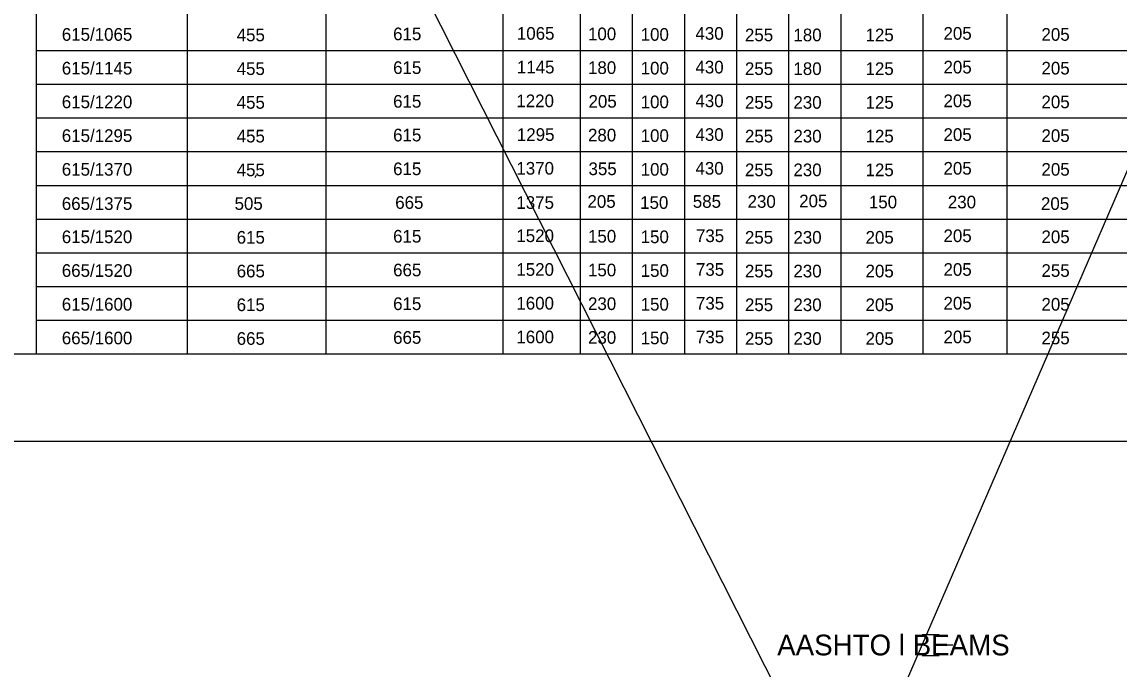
# Model space of a CAD drawing. Extents: x 635698 to 639877, y 296617 to 300175.
# Drawn here: x 636697.5 to 636957.9, y 299160.7 to 299314.2 of the extents above; entities that cross this region are included whole.
import ezdxf

# ---------------------------------------------------------------- set-up
doc = ezdxf.new("R2010")
doc.units = 0
for name, color, linetype in [('1', 7, 'Continuous'), ('2', 7, 'Continuous'), ('3', 7, 'Continuous')]:
    doc.layers.add(name, color=color, linetype=linetype)

msp = doc.modelspace()

# ---------------------------------------------------------------- linework, layer by layer
at = {"layer": '1'}
for p, q in [((636360.88, 300174.81), (637328.96, 298262.27)), ((637313.22, 300096.11), (636518.29, 298258.33))]:
    msp.add_line(p, q, dxfattribs=at)
at = {"layer": '2'}
for p, q in [((636700.83, 299420.89), (636700.83, 299235.39)), ((636736.7, 299420.89), (636736.7, 299235.39)), ((636769.58, 299420.89), (636769.58, 299235.39)), ((636811.58, 299420.89), (636811.58, 299235.39)), ((636829.95, 299420.89), (636829.95, 299235.39)), ((636891.83, 299420.89), (636891.83, 299235.39)), ((636931.2, 299420.89), (636931.2, 299235.39)), ((636842.33, 299411.39), (636842.33, 299235.39)), ((636854.7, 299411.39), (636854.7, 299235.39)), ((636867.08, 299411.39), (636867.08, 299235.39)), ((636879.45, 299411.39), (636879.45, 299235.39)), ((636911.33, 299411.39), (636911.33, 299235.39)), ((637142.33, 299307.39), (636700.83, 299307.39)), ((637142.33, 299299.39), (636700.83, 299299.39)), ((637142.33, 299291.39), (636700.83, 299291.39)), ((637142.33, 299283.39), (636700.83, 299283.39)), ((636752.82, 299277.32), (636753, 299277.63)), ((636753, 299277.63), (636753.15, 299277.96)), ((637142.33, 299275.39), (636700.83, 299275.39)), ((637142.33, 299267.39), (636700.83, 299267.39)), ((637142.33, 299259.39), (636700.83, 299259.39)), ((637142.33, 299251.39), (636700.83, 299251.39)), ((637142.33, 299243.39), (636700.83, 299243.39)), ((637142.33, 299235.39), (636554.2, 299235.39)), ((637142.33, 299235.39), (636700.83, 299235.39)), ((637165.33, 299214.69), (636554.2, 299214.69)), ((636911.15, 299168.92), (636915.15, 299168.92)), ((636915.99, 299166.5), (636918.41, 299166.5)), ((636911.15, 299163.97), (636915.15, 299163.97))]:
    msp.add_line(p, q, dxfattribs=at)

# ---------------------------------------------------------------- texts
for s, p in [('615/1065', (636706.95, 299309.76)), ('455', (636748.45, 299309.64)), ('615', (636785.58, 299309.89)), ('1065', (636814.95, 299310.01)), ('100', (636831.83, 299309.89)), ('100', (636844.33, 299309.76)), ('430', (636857.33, 299310.01)), ('255', (636869.08, 299309.64)), ('180', (636880.58, 299309.64)), ('125', (636897.7, 299309.64)), ('205', (636916.2, 299310.01)), ('205', (636939.45, 299309.76)), ('615/1145', (636706.95, 299301.76)), ('615', (636785.58, 299301.89)), ('1145', (636814.95, 299302.01)), ('180', (636831.83, 299301.89)), ('100', (636844.33, 299301.76)), ('430', (636857.33, 299302.01)), ('205', (636916.2, 299302.01)), ('205', (636939.45, 299301.76)), ('455', (636748.45, 299301.64)), ('255', (636869.08, 299301.64)), ('180', (636880.58, 299301.64)), ('125', (636897.7, 299301.64)), ('1220', (636814.83, 299294.01)), ('430', (636857.33, 299294.01)), ('205', (636916.2, 299294.01)), ('615/1220', (636706.95, 299293.76)), ('455', (636748.45, 299293.64)), ('615', (636785.58, 299293.89)), ('205', (636831.95, 299293.89)), ('100', (636844.33, 299293.76)), ('255', (636869.08, 299293.64)), ('230', (636880.58, 299293.64)), ('125', (636897.7, 299293.64)), ('205', (636939.45, 299293.76)), ('615/1295', (636706.95, 299285.76)), ('455', (636748.45, 299285.64)), ('615', (636785.58, 299285.89)), ('1295', (636814.95, 299286.01)), ('280', (636831.83, 299285.89)), ('100', (636844.33, 299285.76)), ('430', (636857.33, 299286.01)), ('255', (636869.08, 299285.64)), ('230', (636880.58, 299285.64)), ('125', (636897.7, 299285.64)), ('205', (636916.2, 299286.01)), ('205', (636939.45, 299285.76)), ('615/1370', (636706.95, 299277.76)), ('455', (636748.45, 299277.64)), ('615', (636785.58, 299277.89)), ('1370', (636814.83, 299278.01)), ('355', (636831.95, 299277.89)), ('100', (636844.33, 299277.76)), ('430', (636857.33, 299278.01)), ('255', (636869.08, 299277.64)), ('230', (636880.58, 299277.64)), ('125', (636897.7, 299277.64)), ('205', (636916.2, 299278.01)), ('205', (636939.45, 299277.76)), ('665/1375', (636706.95, 299269.64)), ('505', (636747.95, 299269.64)), ('665', (636786.08, 299269.89)), ('1375', (636814.83, 299269.89)), ('205', (636831.7, 299270.14)), ('150', (636844.2, 299269.89)), ('585', (636856.7, 299270.14)), ('230', (636869.7, 299270.14)), ('205', (636881.95, 299270.26)), ('150', (636898.49, 299270.01)), ('230', (636917.23, 299270.01)), ('205', (636939.33, 299269.64)), ('615/1520', (636706.95, 299261.76)), ('615', (636748.45, 299261.64)), ('615', (636785.58, 299261.89)), ('1520', (636814.83, 299262.01)), ('150', (636831.83, 299261.89)), ('150', (636844.33, 299261.76)), ('735', (636857.45, 299262.01)), ('255', (636869.08, 299261.64)), ('230', (636880.58, 299261.64)), ('205', (636897.7, 299261.64)), ('205', (636916.2, 299262.01)), ('205', (636939.45, 299261.76)), ('665/1520', (636706.95, 299253.76)), ('665', (636748.45, 299253.64)), ('665', (636785.58, 299253.89)), ('1520', (636814.83, 299254.01)), ('150', (636831.83, 299253.89)), ('150', (636844.33, 299253.76)), ('735', (636857.45, 299254.01)), ('255', (636869.08, 299253.64)), ('230', (636880.58, 299253.64)), ('205', (636897.7, 299253.64)), ('205', (636916.2, 299254.01)), ('255', (636939.45, 299253.76)), ('615/1600', (636706.95, 299245.76)), ('615', (636748.45, 299245.64)), ('615', (636785.58, 299245.89)), ('1600', (636814.83, 299246.01)), ('230', (636831.83, 299245.89)), ('150', (636844.33, 299245.76)), ('735', (636857.45, 299246.01)), ('255', (636869.08, 299245.64)), ('230', (636880.58, 299245.64)), ('205', (636897.7, 299245.64)), ('205', (636916.2, 299246.01)), ('205', (636939.45, 299245.76)), ('665/1600', (636706.95, 299237.76)), ('665', (636748.45, 299237.64)), ('665', (636785.58, 299237.89)), ('1600', (636814.83, 299238.01)), ('230', (636831.83, 299237.89)), ('150', (636844.33, 299237.76)), ('735', (636857.45, 299238.01)), ('255', (636869.08, 299237.64)), ('230', (636880.58, 299237.64)), ('205', (636897.7, 299237.64)), ('205', (636916.2, 299238.01)), ('255', (636939.45, 299237.76))]:
    msp.add_text(s, height=3, dxfattribs=at).set_placement(p)
at = {"layer": '3'}
msp.add_text('AASHTO l BEAMS', height=4.9179, dxfattribs=at).set_placement((636876.73, 299163.98))

doc.saveas('drawing.dxf')
